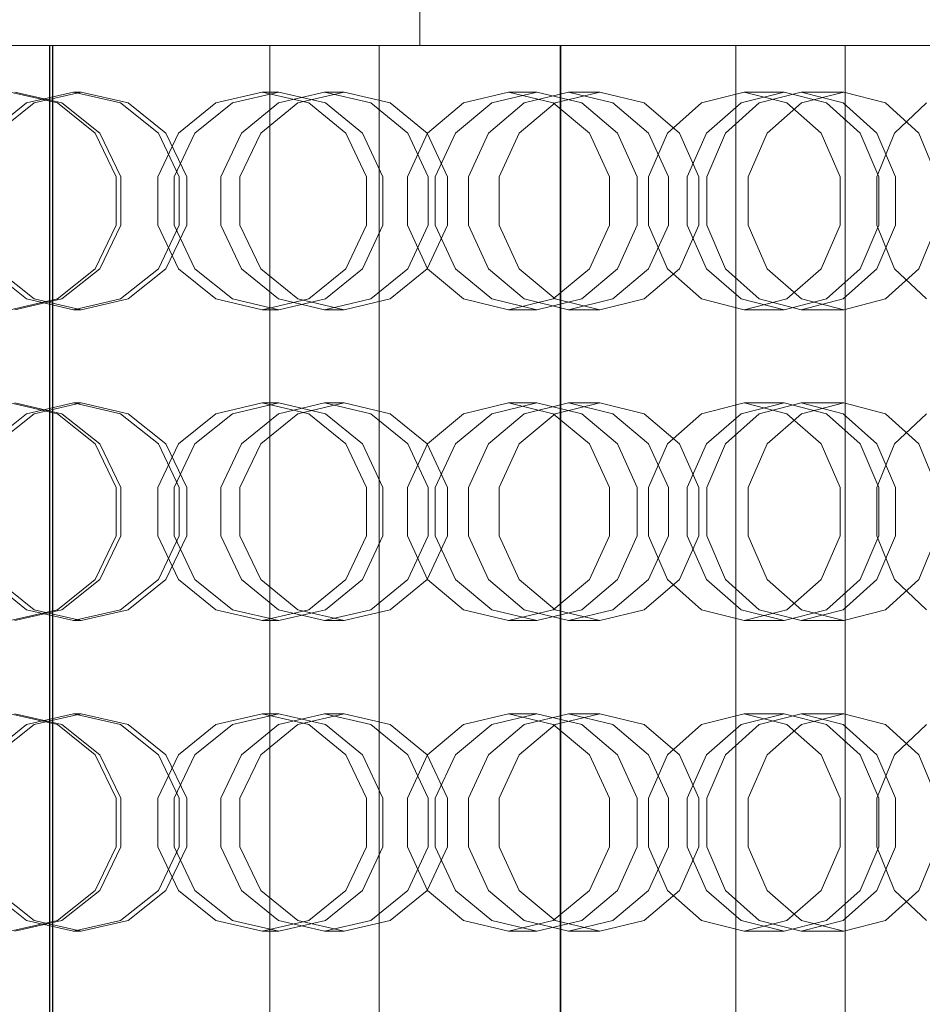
# Model space of a CAD drawing. Header units: millimetres. Extents: x -2233 to 61924, y -68080 to 6847.
# Tile 598 of 656: x 25270 to 25444, y -17985 to -17795. Entities that reach past the tile are written whole.
import ezdxf

# ---------------------------------------------------------------- set-up
doc = ezdxf.new("R2010")
doc.units = ezdxf.units.MM
doc.layers.add('COTAS_P', color=1, linetype='Continuous', lineweight=0)
doc.layers.add('superior_briquetadora', color=7, linetype='Continuous', lineweight=0)
doc.dimstyles.new('R19_100', dxfattribs={"dimtxt": 250, "dimasz": 150, "dimexe": 150, "dimexo": 80, "dimgap": 100, "dimtad": 1, "dimtih": 1, "dimtoh": 1, "dimdsep": 46, "dimcen": 0.09, "dimadec": 0, "dimazin": 0, "dimtfac": 1, "dimtdec": 4, "dimtofl": 0, "dimtmove": 0, "dimatfit": 3, "dimfxl": 1, "dimtolj": 1, "dimtzin": 0, "dimarcsym": 0})

# ---------------------------------------------------------------- blocks, each defined once
blk = doc.blocks.new('DIM_R27_34')
at = {"layer": 'COTAS_P'}
for p, q in [((24250.07, -17080), (24400.07, -17035)), ((26750.07, -17080), (26600.07, -17035)), ((24250.07, -17980), (24250.07, -17080)), ((24250.07, -17080), (26750.07, -17080)), ((24250.07, -17080), (24400.07, -17125)), ((26750.07, -17080), (26600.07, -17125)), ((26750.07, -17980), (26750.07, -17080))]:
    blk.add_line(p, q, dxfattribs=at)
blk.add_text('2500 P', height=250, dxfattribs=at).set_placement((25500.07, -16980))

msp = doc.modelspace()

# ---------------------------------------------------------------- linework, layer by layer
at = {"layer": 'superior_briquetadora'}
for p, q in [((25347.45, -17250), (25347.45, -17800)), ((25236.703, -17800), (25276.655, -17800)), ((25236.798, -17800), (25276.55, -17800)), ((25270.555, -17800), (25250.689, -17800)), ((25254.852, -17800), (25273.758, -17800)), ((25282.723, -17800), (25263.503, -17800)), ((25282.749, -17800), (25263.513, -17800)), ((25282.914, -17800), (25264.374, -17800)), ((25269.314, -17800), (25289.133, -17800)), ((25290.369, -17800), (25270.555, -17800)), ((25273.758, -17800), (25291.754, -17800)), ((25275.981, -17800), (25294.694, -17800)), ((25275.981, -18160), (25275.981, -17800)), ((25276.55, -17800), (25275.981, -17800)), ((25276.655, -17800), (25276.085, -17800)), ((25276.085, -17800), (25294.8, -17800)), ((25276.085, -18160), (25276.085, -17800)), ((25276.55, -17800), (25276.55, -18160)), ((25276.655, -18160), (25276.655, -17800)), ((25301.14, -17800), (25282.723, -17800)), ((25301.181, -17800), (25282.749, -17800)), ((25300.193, -17800), (25282.914, -17800)), ((25289.133, -17800), (25308.851, -17800)), ((25310.079, -17800), (25290.369, -17800)), ((25291.754, -17800), (25308.148, -17800)), ((25294.694, -17800), (25312.312, -17800)), ((25294.8, -17800), (25312.42, -17800)), ((25315.544, -17800), (25300.193, -17800)), ((25318.298, -17800), (25301.14, -17800)), ((25318.353, -17800), (25301.181, -17800)), ((25308.148, -17800), (25322.31, -17800)), ((25308.851, -17800), (25328.418, -17800)), ((25329.635, -17800), (25310.079, -17800)), ((25312.312, -17800), (25328.405, -17800)), ((25312.42, -17800), (25328.512, -17800)), ((25328.38, -17800), (25315.544, -17800)), ((25333.777, -17800), (25318.298, -17800)), ((25333.844, -17800), (25318.353, -17800)), ((25318.548, -18160), (25318.548, -17800)), ((25321.124, -17800), (25318.548, -17800)), ((25318.548, -17800), (25322.814, -17800)), ((25330.151, -17800), (25321.124, -17800)), ((25322.31, -17800), (25333.696, -17800)), ((25322.814, -17800), (25333.274, -17800)), ((25338.206, -17800), (25328.38, -17800)), ((25328.405, -17800), (25342.578, -17800)), ((25328.418, -17800), (25347.785, -17800)), ((25328.512, -17800), (25342.684, -17800)), ((25348.987, -17800), (25329.635, -17800)), ((25344.254, -17800), (25330.151, -17800)), ((25333.274, -17800), (25348.334, -17800)), ((25333.696, -17800), (25341.868, -17800)), ((25347.195, -17800), (25333.777, -17800)), ((25347.273, -17800), (25333.844, -17800)), ((25344.646, -17800), (25338.206, -17800)), ((25339.646, -18160), (25339.646, -17800)), ((25342.223, -17800), (25339.646, -17800)), ((25339.646, -17800), (25343.913, -17800)), ((25341.868, -17800), (25346.512, -17800)), ((25351.249, -17800), (25342.223, -17800)), ((25342.578, -17800), (25354.484, -17800)), ((25342.684, -17800), (25354.588, -17800)), ((25343.913, -17800), (25354.372, -17800)), ((25361.286, -17800), (25344.254, -17800)), ((25347.45, -17800), (25344.646, -17800)), ((25346.512, -17800), (25347.45, -17800)), ((25358.221, -17800), (25347.195, -17800)), ((25358.308, -17800), (25347.273, -17800)), ((25347.785, -17800), (25366.9, -17800)), ((25348.334, -17800), (25365.702, -17800)), ((25368.085, -17800), (25348.987, -17800)), ((25365.352, -17800), (25351.249, -17800)), ((25354.372, -17800), (25369.432, -17800)), ((25354.484, -17800), (25363.83, -17800)), ((25354.588, -17800), (25363.933, -17800)), ((25366.584, -17800), (25358.221, -17800)), ((25366.677, -17800), (25358.308, -17800)), ((25378.654, -17800), (25361.286, -17800)), ((25363.83, -17800), (25370.387, -17800)), ((25363.933, -17800), (25370.489, -17800)), ((25382.384, -17800), (25365.352, -17800)), ((25365.702, -17800), (25382.734, -17800)), ((25372.078, -17800), (25366.584, -17800)), ((25372.176, -17800), (25366.677, -17800)), ((25366.9, -17800), (25385.715, -17800)), ((25386.88, -17800), (25368.085, -17800)), ((25369.432, -17800), (25386.8, -17800)), ((25370.387, -17800), (25373.996, -17800)), ((25370.489, -17800), (25374.097, -17800)), ((25374.567, -17800), (25372.078, -17800)), ((25374.667, -17800), (25372.176, -17800)), ((25373.996, -17800), (25374.567, -17800)), ((25374.097, -17800), (25374.667, -17800)), ((25374.567, -17800), (25374.567, -18160)), ((25374.667, -18160), (25374.667, -17800)), ((25393.714, -17800), (25378.654, -17800)), ((25399.752, -17800), (25382.384, -17800)), ((25382.734, -17800), (25396.837, -17800)), ((25385.715, -17800), (25404.183, -17800)), ((25386.8, -17800), (25403.832, -17800)), ((25405.324, -17800), (25386.88, -17800)), ((25404.173, -17800), (25393.714, -17800)), ((25396.837, -17800), (25405.863, -17800)), ((25414.812, -17800), (25399.752, -17800)), ((25403.832, -17800), (25417.935, -17800)), ((25408.44, -17800), (25404.173, -17800)), ((25404.183, -17800), (25422.254, -17800)), ((25423.37, -17800), (25405.324, -17800)), ((25405.863, -17800), (25408.44, -17800)), ((25408.44, -18160), (25408.44, -17800)), ((25425.272, -17800), (25414.812, -17800)), ((25417.935, -17800), (25426.962, -17800)), ((25422.254, -17800), (25439.884, -17800)), ((25440.97, -17800), (25423.37, -17800)), ((25429.538, -17800), (25425.272, -17800)), ((25426.962, -17800), (25429.538, -17800)), ((25429.538, -18160), (25429.538, -17800)), ((25439.884, -17800), (25457.026, -17800)), ((25458.08, -17800), (25440.97, -17800)), ((25277.532, -17811.08), (25268.431, -17809)), ((25269.314, -17809), (25278.411, -17811.08)), ((25271.571, -17811.08), (25280.652, -17809)), ((25282.123, -17809), (25273.032, -17811.08)), ((25280.652, -17809), (25282.123, -17809)), ((25280.652, -17809), (25289.733, -17811.08)), ((25291.196, -17811.08), (25282.123, -17809)), ((25317.065, -17809), (25308.1, -17811.08)), ((25311.303, -17811.08), (25320.287, -17809)), ((25317.065, -17809), (25320.287, -17809)), ((25326.029, -17811.08), (25317.065, -17809)), ((25320.17, -17811.08), (25329.076, -17809)), ((25320.287, -17809), (25329.233, -17811.08)), ((25332.876, -17809), (25323.947, -17811.08)), ((25329.076, -17809), (25332.876, -17809)), ((25329.076, -17809), (25337.982, -17811.08)), ((25341.761, -17811.08), (25332.876, -17809)), ((25364.552, -17809), (25355.877, -17811.08)), ((25361.35, -17811.08), (25370.058, -17809)), ((25364.552, -17809), (25370.058, -17809)), ((25373.226, -17811.08), (25364.552, -17809)), ((25367.57, -17811.08), (25376.149, -17809)), ((25370.058, -17809), (25378.701, -17811.08)), ((25382.213, -17809), (25373.597, -17811.08)), ((25376.149, -17809), (25382.213, -17809)), ((25376.149, -17809), (25384.727, -17811.08)), ((25390.757, -17811.08), (25382.213, -17809)), ((25410.08, -17809), (25401.843, -17811.08)), ((25409.493, -17811.08), (25417.776, -17809)), ((25410.08, -17809), (25417.776, -17809)), ((25418.317, -17811.08), (25410.08, -17809)), ((25412.959, -17811.08), (25421.064, -17809)), ((25417.776, -17809), (25425.968, -17811.08)), ((25421.064, -17809), (25429.288, -17809)), ((25421.064, -17809), (25429.169, -17811.08)), ((25429.288, -17809), (25421.134, -17811.08)), ((25437.345, -17811.08), (25429.288, -17809)), ((25264.288, -17816.907), (25271.571, -17811.08)), ((25273.032, -17811.08), (25265.731, -17816.906)), ((25284.83, -17816.907), (25277.532, -17811.08)), ((25278.411, -17811.08), (25285.696, -17816.906)), ((25289.733, -17811.08), (25297.015, -17816.907)), ((25298.458, -17816.906), (25291.196, -17811.08)), ((25308.1, -17811.08), (25300.911, -17816.907)), ((25304.072, -17816.906), (25311.303, -17811.08)), ((25313.028, -17816.907), (25320.17, -17811.08)), ((25323.947, -17811.08), (25316.755, -17816.906)), ((25333.218, -17816.907), (25326.029, -17811.08)), ((25329.233, -17811.08), (25336.378, -17816.906)), ((25337.982, -17811.08), (25345.124, -17816.907)), ((25348.852, -17816.906), (25341.761, -17811.08)), ((25355.877, -17811.08), (25348.92, -17816.907)), ((25354.322, -17816.906), (25361.35, -17811.08)), ((25360.69, -17816.907), (25367.57, -17811.08)), ((25373.597, -17811.08), (25366.638, -17816.906)), ((25380.183, -17816.907), (25373.226, -17811.08)), ((25378.701, -17811.08), (25385.584, -17816.906)), ((25384.727, -17811.08), (25391.607, -17816.907)), ((25397.555, -17816.906), (25390.757, -17811.08)), ((25401.843, -17811.08), (25395.238, -17816.907)), ((25402.787, -17816.906), (25409.493, -17811.08)), ((25406.459, -17816.907), (25412.959, -17811.08)), ((25421.134, -17811.08), (25414.527, -17816.906)), ((25424.922, -17816.907), (25418.317, -17811.08)), ((25425.968, -17811.08), (25432.471, -17816.906)), ((25429.169, -17811.08), (25435.668, -17816.907)), ((25443.735, -17816.906), (25437.345, -17811.08)), ((25445.213, -17811.08), (25439.072, -17816.907)), ((25288.88, -17825.327), (25284.83, -17816.907)), ((25285.696, -17816.906), (25289.737, -17825.326)), ((25300.911, -17816.907), (25296.922, -17825.327)), ((25297.015, -17816.907), (25301.057, -17825.327)), ((25302.484, -17825.326), (25298.458, -17816.906)), ((25300.049, -17825.326), (25304.072, -17816.906)), ((25309.064, -17825.327), (25313.028, -17816.907)), ((25316.755, -17816.906), (25312.751, -17825.326)), ((25337.207, -17825.327), (25333.218, -17816.907)), ((25336.378, -17816.906), (25340.334, -17825.326)), ((25348.92, -17816.907), (25345.06, -17825.327)), ((25345.124, -17816.907), (25349.088, -17825.327)), ((25352.775, -17825.326), (25348.852, -17816.906)), ((25350.402, -17825.326), (25354.322, -17816.906)), ((25356.872, -17825.327), (25360.69, -17816.907)), ((25366.638, -17816.906), (25362.756, -17825.326)), ((25384.044, -17825.327), (25380.183, -17816.907)), ((25385.584, -17816.906), (25389.386, -17825.326)), ((25395.238, -17816.907), (25391.572, -17825.327)), ((25391.607, -17816.907), (25395.425, -17825.327)), ((25401.309, -17825.326), (25397.555, -17816.906)), ((25399.04, -17825.326), (25402.787, -17816.906)), ((25402.852, -17825.327), (25406.459, -17816.907)), ((25414.527, -17816.906), (25410.832, -17825.326)), ((25428.588, -17825.327), (25424.922, -17816.907)), ((25432.471, -17816.906), (25436.055, -17825.326)), ((25439.072, -17816.907), (25435.664, -17825.327)), ((25435.668, -17816.907), (25439.275, -17825.327)), ((25447.255, -17825.326), (25443.735, -17816.906)), ((25288.88, -17834.673), (25288.88, -17825.327)), ((25289.737, -17825.326), (25289.737, -17834.674)), ((25296.922, -17825.327), (25296.922, -17834.673)), ((25300.049, -17834.674), (25300.049, -17825.326)), ((25301.057, -17825.327), (25301.057, -17834.673)), ((25302.484, -17834.674), (25302.484, -17825.326)), ((25309.064, -17834.673), (25309.064, -17825.327)), ((25312.751, -17825.326), (25312.751, -17834.674)), ((25337.207, -17834.673), (25337.207, -17825.327)), ((25340.334, -17825.326), (25340.334, -17834.674)), ((25345.06, -17825.327), (25345.06, -17834.673)), ((25349.088, -17825.327), (25349.088, -17834.673)), ((25350.402, -17834.674), (25350.402, -17825.326)), ((25352.775, -17834.674), (25352.775, -17825.326)), ((25356.872, -17834.673), (25356.872, -17825.327)), ((25362.756, -17825.326), (25362.756, -17834.674)), ((25384.044, -17834.673), (25384.044, -17825.327)), ((25389.386, -17825.326), (25389.386, -17834.674)), ((25391.572, -17825.327), (25391.572, -17834.673)), ((25395.425, -17825.327), (25395.425, -17834.673)), ((25399.04, -17834.674), (25399.04, -17825.326)), ((25401.309, -17834.674), (25401.309, -17825.326)), ((25402.852, -17834.673), (25402.852, -17825.327)), ((25410.832, -17825.326), (25410.832, -17834.674)), ((25428.588, -17834.673), (25428.588, -17825.327)), ((25435.664, -17825.327), (25435.664, -17834.673)), ((25436.055, -17825.326), (25436.055, -17834.674)), ((25439.275, -17825.327), (25439.275, -17834.673)), ((25284.83, -17843.093), (25288.88, -17834.673)), ((25289.737, -17834.674), (25285.696, -17843.094)), ((25296.922, -17834.673), (25300.911, -17843.093)), ((25301.057, -17834.673), (25297.015, -17843.093)), ((25298.458, -17843.094), (25302.484, -17834.674)), ((25304.072, -17843.094), (25300.049, -17834.674)), ((25313.028, -17843.093), (25309.064, -17834.673)), ((25312.751, -17834.674), (25316.755, -17843.094)), ((25333.218, -17843.093), (25337.207, -17834.673)), ((25340.334, -17834.674), (25336.378, -17843.094)), ((25345.06, -17834.673), (25348.92, -17843.093)), ((25349.088, -17834.673), (25345.124, -17843.093)), ((25348.852, -17843.094), (25352.775, -17834.674)), ((25354.322, -17843.094), (25350.402, -17834.674)), ((25360.69, -17843.093), (25356.872, -17834.673)), ((25362.756, -17834.674), (25366.638, -17843.094)), ((25380.183, -17843.093), (25384.044, -17834.673)), ((25389.386, -17834.674), (25385.584, -17843.094)), ((25391.572, -17834.673), (25395.238, -17843.093)), ((25395.425, -17834.673), (25391.607, -17843.093)), ((25397.555, -17843.094), (25401.309, -17834.674)), ((25402.787, -17843.094), (25399.04, -17834.674)), ((25406.459, -17843.093), (25402.852, -17834.673)), ((25410.832, -17834.674), (25414.527, -17843.094)), ((25424.922, -17843.093), (25428.588, -17834.673)), ((25436.055, -17834.674), (25432.471, -17843.094)), ((25435.664, -17834.673), (25439.072, -17843.093)), ((25439.275, -17834.673), (25435.668, -17843.093)), ((25443.735, -17843.094), (25447.255, -17834.674)), ((25271.571, -17848.92), (25264.288, -17843.093)), ((25265.731, -17843.094), (25273.032, -17848.92)), ((25277.532, -17848.92), (25284.83, -17843.093)), ((25285.696, -17843.094), (25278.41, -17848.92)), ((25297.015, -17843.093), (25289.733, -17848.92)), ((25291.196, -17848.92), (25298.458, -17843.094)), ((25300.911, -17843.093), (25308.1, -17848.92)), ((25311.303, -17848.92), (25304.072, -17843.094)), ((25320.17, -17848.92), (25313.028, -17843.093)), ((25316.755, -17843.094), (25323.947, -17848.92)), ((25326.029, -17848.92), (25333.218, -17843.093)), ((25336.378, -17843.094), (25329.233, -17848.92)), ((25345.124, -17843.093), (25337.982, -17848.92)), ((25341.761, -17848.92), (25348.852, -17843.094)), ((25348.92, -17843.093), (25355.877, -17848.92)), ((25361.35, -17848.92), (25354.322, -17843.094)), ((25367.57, -17848.92), (25360.69, -17843.093)), ((25366.638, -17843.094), (25373.597, -17848.92)), ((25373.226, -17848.92), (25380.183, -17843.093)), ((25385.584, -17843.094), (25378.701, -17848.92)), ((25391.607, -17843.093), (25384.727, -17848.92)), ((25390.757, -17848.92), (25397.555, -17843.094)), ((25395.238, -17843.093), (25401.843, -17848.92)), ((25409.493, -17848.92), (25402.787, -17843.094)), ((25412.959, -17848.92), (25406.459, -17843.093)), ((25414.527, -17843.094), (25421.134, -17848.92)), ((25418.317, -17848.92), (25424.922, -17843.093)), ((25432.471, -17843.094), (25425.968, -17848.92)), ((25435.668, -17843.093), (25429.169, -17848.92)), ((25437.345, -17848.92), (25443.735, -17843.094)), ((25439.072, -17843.093), (25445.213, -17848.92)), ((25268.431, -17851), (25277.532, -17848.92)), ((25278.41, -17848.92), (25269.314, -17851)), ((25280.652, -17851), (25271.571, -17848.92)), ((25273.032, -17848.92), (25282.123, -17851)), ((25289.733, -17848.92), (25280.652, -17851)), ((25282.123, -17851), (25291.196, -17848.92)), ((25308.1, -17848.92), (25317.065, -17851)), ((25320.287, -17851), (25311.303, -17848.92)), ((25317.065, -17851), (25326.029, -17848.92)), ((25329.076, -17851), (25320.17, -17848.92)), ((25329.233, -17848.92), (25320.287, -17851)), ((25323.947, -17848.92), (25332.876, -17851)), ((25337.982, -17848.92), (25329.076, -17851)), ((25332.876, -17851), (25341.761, -17848.92)), ((25355.877, -17848.92), (25364.552, -17851)), ((25370.058, -17851), (25361.35, -17848.92)), ((25364.552, -17851), (25373.226, -17848.92)), ((25376.149, -17851), (25367.57, -17848.92)), ((25378.701, -17848.92), (25370.058, -17851)), ((25373.597, -17848.92), (25382.213, -17851)), ((25384.727, -17848.92), (25376.149, -17851)), ((25382.213, -17851), (25390.757, -17848.92)), ((25401.843, -17848.92), (25410.08, -17851)), ((25417.776, -17851), (25409.493, -17848.92)), ((25410.08, -17851), (25418.317, -17848.92)), ((25421.064, -17851), (25412.959, -17848.92)), ((25425.968, -17848.92), (25417.776, -17851)), ((25429.169, -17848.92), (25421.064, -17851)), ((25421.134, -17848.92), (25429.288, -17851)), ((25429.288, -17851), (25437.345, -17848.92)), ((25280.652, -17851), (25282.123, -17851)), ((25317.065, -17851), (25320.287, -17851)), ((25329.076, -17851), (25332.876, -17851)), ((25364.552, -17851), (25370.058, -17851)), ((25376.149, -17851), (25382.213, -17851)), ((25410.08, -17851), (25417.776, -17851)), ((25421.064, -17851), (25429.288, -17851)), ((25277.532, -17871.08), (25268.431, -17869)), ((25269.314, -17869), (25278.411, -17871.08)), ((25271.571, -17871.08), (25280.652, -17869)), ((25282.123, -17869), (25273.032, -17871.08)), ((25280.652, -17869), (25282.123, -17869)), ((25280.652, -17869), (25289.733, -17871.08)), ((25291.196, -17871.08), (25282.123, -17869)), ((25317.065, -17869), (25308.1, -17871.08)), ((25311.303, -17871.08), (25320.287, -17869)), ((25317.065, -17869), (25320.287, -17869)), ((25326.029, -17871.08), (25317.065, -17869)), ((25320.17, -17871.08), (25329.076, -17869)), ((25320.287, -17869), (25329.233, -17871.08)), ((25332.876, -17869), (25323.947, -17871.08)), ((25329.076, -17869), (25332.876, -17869)), ((25329.076, -17869), (25337.982, -17871.08)), ((25341.761, -17871.08), (25332.876, -17869)), ((25364.552, -17869), (25355.877, -17871.08)), ((25361.35, -17871.08), (25370.058, -17869)), ((25364.552, -17869), (25370.058, -17869)), ((25373.226, -17871.08), (25364.552, -17869)), ((25367.57, -17871.08), (25376.149, -17869)), ((25370.058, -17869), (25378.701, -17871.08)), ((25382.213, -17869), (25373.597, -17871.08)), ((25376.149, -17869), (25382.213, -17869)), ((25376.149, -17869), (25384.727, -17871.08)), ((25390.757, -17871.08), (25382.213, -17869)), ((25410.08, -17869), (25401.843, -17871.08)), ((25409.493, -17871.08), (25417.776, -17869)), ((25410.08, -17869), (25417.776, -17869)), ((25418.317, -17871.08), (25410.08, -17869)), ((25412.959, -17871.08), (25421.064, -17869)), ((25417.776, -17869), (25425.968, -17871.08)), ((25421.064, -17869), (25429.288, -17869)), ((25421.064, -17869), (25429.169, -17871.08)), ((25429.288, -17869), (25421.134, -17871.08)), ((25437.345, -17871.08), (25429.288, -17869)), ((25264.288, -17876.907), (25271.571, -17871.08)), ((25273.032, -17871.08), (25265.731, -17876.906)), ((25284.83, -17876.907), (25277.532, -17871.08)), ((25278.411, -17871.08), (25285.696, -17876.906)), ((25289.733, -17871.08), (25297.015, -17876.907)), ((25298.458, -17876.906), (25291.196, -17871.08)), ((25308.1, -17871.08), (25300.911, -17876.907)), ((25304.072, -17876.906), (25311.303, -17871.08)), ((25313.028, -17876.907), (25320.17, -17871.08)), ((25323.947, -17871.08), (25316.755, -17876.906)), ((25333.218, -17876.907), (25326.029, -17871.08)), ((25329.233, -17871.08), (25336.378, -17876.906)), ((25337.982, -17871.08), (25345.124, -17876.907)), ((25348.852, -17876.906), (25341.761, -17871.08)), ((25355.877, -17871.08), (25348.92, -17876.907)), ((25354.322, -17876.906), (25361.35, -17871.08)), ((25360.69, -17876.907), (25367.57, -17871.08)), ((25373.597, -17871.08), (25366.638, -17876.906)), ((25380.183, -17876.907), (25373.226, -17871.08)), ((25378.701, -17871.08), (25385.584, -17876.906)), ((25384.727, -17871.08), (25391.607, -17876.907)), ((25397.555, -17876.906), (25390.757, -17871.08)), ((25401.843, -17871.08), (25395.238, -17876.907)), ((25402.787, -17876.906), (25409.493, -17871.08)), ((25406.459, -17876.907), (25412.959, -17871.08)), ((25421.134, -17871.08), (25414.527, -17876.906)), ((25424.922, -17876.907), (25418.317, -17871.08)), ((25425.968, -17871.08), (25432.471, -17876.906)), ((25429.169, -17871.08), (25435.668, -17876.907)), ((25443.735, -17876.906), (25437.345, -17871.08)), ((25445.213, -17871.08), (25439.072, -17876.907)), ((25288.88, -17885.327), (25284.83, -17876.907)), ((25285.696, -17876.906), (25289.737, -17885.326)), ((25300.911, -17876.907), (25296.922, -17885.327)), ((25297.015, -17876.907), (25301.057, -17885.327)), ((25302.484, -17885.326), (25298.458, -17876.906)), ((25300.049, -17885.326), (25304.072, -17876.906)), ((25309.064, -17885.327), (25313.028, -17876.907)), ((25316.755, -17876.906), (25312.751, -17885.326)), ((25337.207, -17885.327), (25333.218, -17876.907)), ((25336.378, -17876.906), (25340.334, -17885.326)), ((25348.92, -17876.907), (25345.06, -17885.327)), ((25345.124, -17876.907), (25349.088, -17885.327)), ((25352.775, -17885.326), (25348.852, -17876.906)), ((25350.402, -17885.326), (25354.322, -17876.906)), ((25356.872, -17885.327), (25360.69, -17876.907)), ((25366.638, -17876.906), (25362.756, -17885.326)), ((25384.044, -17885.327), (25380.183, -17876.907)), ((25385.584, -17876.906), (25389.386, -17885.326)), ((25395.238, -17876.907), (25391.572, -17885.327)), ((25391.607, -17876.907), (25395.425, -17885.327)), ((25401.309, -17885.326), (25397.555, -17876.906)), ((25399.04, -17885.326), (25402.787, -17876.906)), ((25402.852, -17885.327), (25406.459, -17876.907)), ((25414.527, -17876.906), (25410.832, -17885.326)), ((25428.588, -17885.327), (25424.922, -17876.907)), ((25432.471, -17876.906), (25436.055, -17885.326)), ((25439.072, -17876.907), (25435.664, -17885.327)), ((25435.668, -17876.907), (25439.275, -17885.327)), ((25447.255, -17885.326), (25443.735, -17876.906)), ((25288.88, -17894.673), (25288.88, -17885.327)), ((25289.737, -17885.326), (25289.737, -17894.674)), ((25296.922, -17885.327), (25296.922, -17894.673)), ((25300.049, -17894.674), (25300.049, -17885.326)), ((25301.057, -17885.327), (25301.057, -17894.673)), ((25302.484, -17894.674), (25302.484, -17885.326)), ((25309.064, -17894.673), (25309.064, -17885.327)), ((25312.751, -17885.326), (25312.751, -17894.674)), ((25337.207, -17894.673), (25337.207, -17885.327)), ((25340.334, -17885.326), (25340.334, -17894.674)), ((25345.06, -17885.327), (25345.06, -17894.673)), ((25349.088, -17885.327), (25349.088, -17894.673)), ((25350.402, -17894.674), (25350.402, -17885.326)), ((25352.775, -17894.674), (25352.775, -17885.326)), ((25356.872, -17894.673), (25356.872, -17885.327)), ((25362.756, -17885.326), (25362.756, -17894.674)), ((25384.044, -17894.673), (25384.044, -17885.327)), ((25389.386, -17885.326), (25389.386, -17894.674)), ((25391.572, -17885.327), (25391.572, -17894.673)), ((25395.425, -17885.327), (25395.425, -17894.673)), ((25399.04, -17894.674), (25399.04, -17885.326)), ((25401.309, -17894.674), (25401.309, -17885.326)), ((25402.852, -17894.673), (25402.852, -17885.327)), ((25410.832, -17885.326), (25410.832, -17894.674)), ((25428.588, -17894.673), (25428.588, -17885.327)), ((25435.664, -17885.327), (25435.664, -17894.673)), ((25436.055, -17885.326), (25436.055, -17894.674)), ((25439.275, -17885.327), (25439.275, -17894.673)), ((25284.83, -17903.093), (25288.88, -17894.673)), ((25289.737, -17894.674), (25285.696, -17903.094)), ((25296.922, -17894.673), (25300.911, -17903.093)), ((25301.057, -17894.673), (25297.015, -17903.093)), ((25298.458, -17903.094), (25302.484, -17894.674)), ((25304.072, -17903.094), (25300.049, -17894.674)), ((25313.028, -17903.093), (25309.064, -17894.673)), ((25312.751, -17894.674), (25316.755, -17903.094)), ((25333.218, -17903.093), (25337.207, -17894.673)), ((25340.334, -17894.674), (25336.378, -17903.094)), ((25345.06, -17894.673), (25348.92, -17903.093)), ((25349.088, -17894.673), (25345.124, -17903.093)), ((25348.852, -17903.094), (25352.775, -17894.674)), ((25354.322, -17903.094), (25350.402, -17894.674)), ((25360.69, -17903.093), (25356.872, -17894.673)), ((25362.756, -17894.674), (25366.638, -17903.094)), ((25380.183, -17903.093), (25384.044, -17894.673)), ((25389.386, -17894.674), (25385.584, -17903.094)), ((25391.572, -17894.673), (25395.238, -17903.093)), ((25395.425, -17894.673), (25391.607, -17903.093)), ((25397.555, -17903.094), (25401.309, -17894.674)), ((25402.787, -17903.094), (25399.04, -17894.674)), ((25406.459, -17903.093), (25402.852, -17894.673)), ((25410.832, -17894.674), (25414.527, -17903.094)), ((25424.922, -17903.093), (25428.588, -17894.673)), ((25436.055, -17894.674), (25432.471, -17903.094)), ((25435.664, -17894.673), (25439.072, -17903.093)), ((25439.275, -17894.673), (25435.668, -17903.093)), ((25443.735, -17903.094), (25447.255, -17894.674)), ((25271.571, -17908.92), (25264.288, -17903.093)), ((25265.731, -17903.094), (25273.032, -17908.92)), ((25277.532, -17908.92), (25284.83, -17903.093)), ((25285.696, -17903.094), (25278.41, -17908.92)), ((25297.015, -17903.093), (25289.733, -17908.92)), ((25291.196, -17908.92), (25298.458, -17903.094)), ((25300.911, -17903.093), (25308.1, -17908.92)), ((25311.303, -17908.92), (25304.072, -17903.094)), ((25320.17, -17908.92), (25313.028, -17903.093)), ((25316.755, -17903.094), (25323.947, -17908.92)), ((25326.029, -17908.92), (25333.218, -17903.093)), ((25336.378, -17903.094), (25329.233, -17908.92)), ((25345.124, -17903.093), (25337.982, -17908.92)), ((25341.761, -17908.92), (25348.852, -17903.094)), ((25348.92, -17903.093), (25355.877, -17908.92)), ((25361.35, -17908.92), (25354.322, -17903.094)), ((25367.57, -17908.92), (25360.69, -17903.093)), ((25366.638, -17903.094), (25373.597, -17908.92)), ((25373.226, -17908.92), (25380.183, -17903.093)), ((25385.584, -17903.094), (25378.701, -17908.92)), ((25391.607, -17903.093), (25384.727, -17908.92)), ((25390.757, -17908.92), (25397.555, -17903.094)), ((25395.238, -17903.093), (25401.843, -17908.92)), ((25409.493, -17908.92), (25402.787, -17903.094)), ((25412.959, -17908.92), (25406.459, -17903.093)), ((25414.527, -17903.094), (25421.134, -17908.92)), ((25418.317, -17908.92), (25424.922, -17903.093)), ((25432.471, -17903.094), (25425.968, -17908.92)), ((25435.668, -17903.093), (25429.169, -17908.92)), ((25437.345, -17908.92), (25443.735, -17903.094)), ((25439.072, -17903.093), (25445.213, -17908.92)), ((25268.431, -17911), (25277.532, -17908.92)), ((25278.41, -17908.92), (25269.314, -17911)), ((25280.652, -17911), (25271.571, -17908.92)), ((25273.032, -17908.92), (25282.123, -17911)), ((25289.733, -17908.92), (25280.652, -17911)), ((25282.123, -17911), (25291.196, -17908.92)), ((25308.1, -17908.92), (25317.065, -17911)), ((25320.287, -17911), (25311.303, -17908.92)), ((25317.065, -17911), (25326.029, -17908.92)), ((25329.076, -17911), (25320.17, -17908.92)), ((25329.233, -17908.92), (25320.287, -17911)), ((25323.947, -17908.92), (25332.876, -17911)), ((25337.982, -17908.92), (25329.076, -17911)), ((25332.876, -17911), (25341.761, -17908.92)), ((25355.877, -17908.92), (25364.552, -17911)), ((25370.058, -17911), (25361.35, -17908.92)), ((25364.552, -17911), (25373.226, -17908.92)), ((25376.149, -17911), (25367.57, -17908.92)), ((25378.701, -17908.92), (25370.058, -17911)), ((25373.597, -17908.92), (25382.213, -17911)), ((25384.727, -17908.92), (25376.149, -17911)), ((25382.213, -17911), (25390.757, -17908.92)), ((25401.843, -17908.92), (25410.08, -17911)), ((25417.776, -17911), (25409.493, -17908.92)), ((25410.08, -17911), (25418.317, -17908.92)), ((25421.064, -17911), (25412.959, -17908.92)), ((25425.968, -17908.92), (25417.776, -17911)), ((25429.169, -17908.92), (25421.064, -17911)), ((25421.134, -17908.92), (25429.288, -17911)), ((25429.288, -17911), (25437.345, -17908.92)), ((25280.652, -17911), (25282.123, -17911)), ((25317.065, -17911), (25320.287, -17911)), ((25329.076, -17911), (25332.876, -17911)), ((25364.552, -17911), (25370.058, -17911)), ((25376.149, -17911), (25382.213, -17911)), ((25410.08, -17911), (25417.776, -17911)), ((25421.064, -17911), (25429.288, -17911)), ((25277.532, -17931.08), (25268.431, -17929)), ((25269.314, -17929), (25278.411, -17931.08)), ((25271.571, -17931.08), (25280.652, -17929)), ((25282.123, -17929), (25273.032, -17931.08)), ((25280.652, -17929), (25282.123, -17929)), ((25280.652, -17929), (25289.733, -17931.08)), ((25291.196, -17931.08), (25282.123, -17929)), ((25317.065, -17929), (25308.1, -17931.08)), ((25311.303, -17931.08), (25320.287, -17929)), ((25317.065, -17929), (25320.287, -17929)), ((25326.029, -17931.08), (25317.065, -17929)), ((25320.17, -17931.08), (25329.076, -17929)), ((25320.287, -17929), (25329.233, -17931.08)), ((25332.876, -17929), (25323.947, -17931.08)), ((25329.076, -17929), (25332.876, -17929)), ((25329.076, -17929), (25337.982, -17931.08)), ((25341.761, -17931.08), (25332.876, -17929)), ((25364.552, -17929), (25355.877, -17931.08)), ((25361.35, -17931.08), (25370.058, -17929)), ((25364.552, -17929), (25370.058, -17929)), ((25373.226, -17931.08), (25364.552, -17929)), ((25367.57, -17931.08), (25376.149, -17929)), ((25370.058, -17929), (25378.701, -17931.08)), ((25382.213, -17929), (25373.597, -17931.08)), ((25376.149, -17929), (25382.213, -17929)), ((25376.149, -17929), (25384.727, -17931.08)), ((25390.757, -17931.08), (25382.213, -17929)), ((25410.08, -17929), (25401.843, -17931.08)), ((25409.493, -17931.08), (25417.776, -17929)), ((25410.08, -17929), (25417.776, -17929)), ((25418.317, -17931.08), (25410.08, -17929)), ((25412.959, -17931.08), (25421.064, -17929)), ((25417.776, -17929), (25425.968, -17931.08)), ((25421.064, -17929), (25429.288, -17929)), ((25421.064, -17929), (25429.169, -17931.08)), ((25429.288, -17929), (25421.134, -17931.08)), ((25437.345, -17931.08), (25429.288, -17929)), ((25264.288, -17936.907), (25271.571, -17931.08)), ((25273.032, -17931.08), (25265.731, -17936.906)), ((25284.83, -17936.907), (25277.532, -17931.08)), ((25278.411, -17931.08), (25285.696, -17936.906)), ((25289.733, -17931.08), (25297.015, -17936.907)), ((25298.458, -17936.906), (25291.196, -17931.08)), ((25308.1, -17931.08), (25300.911, -17936.907)), ((25304.072, -17936.906), (25311.303, -17931.08)), ((25313.028, -17936.907), (25320.17, -17931.08)), ((25323.947, -17931.08), (25316.755, -17936.906)), ((25333.218, -17936.907), (25326.029, -17931.08)), ((25329.233, -17931.08), (25336.378, -17936.906)), ((25337.982, -17931.08), (25345.124, -17936.907)), ((25348.852, -17936.906), (25341.761, -17931.08)), ((25355.877, -17931.08), (25348.92, -17936.907)), ((25354.322, -17936.906), (25361.35, -17931.08)), ((25360.69, -17936.907), (25367.57, -17931.08)), ((25373.597, -17931.08), (25366.638, -17936.906)), ((25380.183, -17936.907), (25373.226, -17931.08)), ((25378.701, -17931.08), (25385.584, -17936.906)), ((25384.727, -17931.08), (25391.607, -17936.907)), ((25397.555, -17936.906), (25390.757, -17931.08)), ((25401.843, -17931.08), (25395.238, -17936.907)), ((25402.787, -17936.906), (25409.493, -17931.08)), ((25406.459, -17936.907), (25412.959, -17931.08)), ((25421.134, -17931.08), (25414.527, -17936.906)), ((25424.922, -17936.907), (25418.317, -17931.08)), ((25425.968, -17931.08), (25432.471, -17936.906)), ((25429.169, -17931.08), (25435.668, -17936.907)), ((25443.735, -17936.906), (25437.345, -17931.08)), ((25445.213, -17931.08), (25439.072, -17936.907)), ((25288.88, -17945.327), (25284.83, -17936.907)), ((25285.696, -17936.906), (25289.737, -17945.326)), ((25300.911, -17936.907), (25296.922, -17945.327)), ((25297.015, -17936.907), (25301.057, -17945.327)), ((25302.484, -17945.326), (25298.458, -17936.906)), ((25300.049, -17945.326), (25304.072, -17936.906)), ((25309.064, -17945.327), (25313.028, -17936.907)), ((25316.755, -17936.906), (25312.751, -17945.326)), ((25337.207, -17945.327), (25333.218, -17936.907)), ((25336.378, -17936.906), (25340.334, -17945.326)), ((25348.92, -17936.907), (25345.06, -17945.327)), ((25345.124, -17936.907), (25349.088, -17945.327)), ((25352.775, -17945.326), (25348.852, -17936.906)), ((25350.402, -17945.326), (25354.322, -17936.906)), ((25356.872, -17945.327), (25360.69, -17936.907)), ((25366.638, -17936.906), (25362.756, -17945.326)), ((25384.044, -17945.327), (25380.183, -17936.907)), ((25385.584, -17936.906), (25389.386, -17945.326)), ((25395.238, -17936.907), (25391.572, -17945.327)), ((25391.607, -17936.907), (25395.425, -17945.327)), ((25401.309, -17945.326), (25397.555, -17936.906)), ((25399.04, -17945.326), (25402.787, -17936.906)), ((25402.852, -17945.327), (25406.459, -17936.907)), ((25414.527, -17936.906), (25410.832, -17945.326)), ((25428.588, -17945.327), (25424.922, -17936.907)), ((25432.471, -17936.906), (25436.055, -17945.326)), ((25439.072, -17936.907), (25435.664, -17945.327)), ((25435.668, -17936.907), (25439.275, -17945.327)), ((25447.255, -17945.326), (25443.735, -17936.906)), ((25288.88, -17954.673), (25288.88, -17945.327)), ((25289.737, -17945.326), (25289.737, -17954.674)), ((25296.922, -17945.327), (25296.922, -17954.673)), ((25300.049, -17954.674), (25300.049, -17945.326)), ((25301.057, -17945.327), (25301.057, -17954.673)), ((25302.484, -17954.674), (25302.484, -17945.326)), ((25309.064, -17954.673), (25309.064, -17945.327)), ((25312.751, -17945.326), (25312.751, -17954.674)), ((25337.207, -17954.673), (25337.207, -17945.327)), ((25340.334, -17945.326), (25340.334, -17954.674)), ((25345.06, -17945.327), (25345.06, -17954.673)), ((25349.088, -17945.327), (25349.088, -17954.673)), ((25350.402, -17954.674), (25350.402, -17945.326)), ((25352.775, -17954.674), (25352.775, -17945.326)), ((25356.872, -17954.673), (25356.872, -17945.327)), ((25362.756, -17945.326), (25362.756, -17954.674)), ((25384.044, -17954.673), (25384.044, -17945.327)), ((25389.386, -17945.326), (25389.386, -17954.674)), ((25391.572, -17945.327), (25391.572, -17954.673)), ((25395.425, -17945.327), (25395.425, -17954.673)), ((25399.04, -17954.674), (25399.04, -17945.326)), ((25401.309, -17954.674), (25401.309, -17945.326)), ((25402.852, -17954.673), (25402.852, -17945.327)), ((25410.832, -17945.326), (25410.832, -17954.674)), ((25428.588, -17954.673), (25428.588, -17945.327)), ((25435.664, -17945.327), (25435.664, -17954.673)), ((25436.055, -17945.326), (25436.055, -17954.674)), ((25439.275, -17945.327), (25439.275, -17954.673)), ((25284.83, -17963.093), (25288.88, -17954.673)), ((25289.737, -17954.674), (25285.696, -17963.094)), ((25296.922, -17954.673), (25300.911, -17963.093)), ((25301.057, -17954.673), (25297.015, -17963.093)), ((25298.458, -17963.094), (25302.484, -17954.674)), ((25304.072, -17963.094), (25300.049, -17954.674)), ((25313.028, -17963.093), (25309.064, -17954.673)), ((25312.751, -17954.674), (25316.755, -17963.094)), ((25333.218, -17963.093), (25337.207, -17954.673)), ((25340.334, -17954.674), (25336.378, -17963.094)), ((25345.06, -17954.673), (25348.92, -17963.093)), ((25349.088, -17954.673), (25345.124, -17963.093)), ((25348.852, -17963.094), (25352.775, -17954.674)), ((25354.322, -17963.094), (25350.402, -17954.674)), ((25360.69, -17963.093), (25356.872, -17954.673)), ((25362.756, -17954.674), (25366.638, -17963.094)), ((25380.183, -17963.093), (25384.044, -17954.673)), ((25389.386, -17954.674), (25385.584, -17963.094)), ((25391.572, -17954.673), (25395.238, -17963.093)), ((25395.425, -17954.673), (25391.607, -17963.093)), ((25397.555, -17963.094), (25401.309, -17954.674)), ((25402.787, -17963.094), (25399.04, -17954.674)), ((25406.459, -17963.093), (25402.852, -17954.673)), ((25410.832, -17954.674), (25414.527, -17963.094)), ((25424.922, -17963.093), (25428.588, -17954.673)), ((25436.055, -17954.674), (25432.471, -17963.094)), ((25435.664, -17954.673), (25439.072, -17963.093)), ((25439.275, -17954.673), (25435.668, -17963.093)), ((25443.735, -17963.094), (25447.255, -17954.674)), ((25271.571, -17968.92), (25264.288, -17963.093)), ((25265.731, -17963.094), (25273.032, -17968.92)), ((25277.532, -17968.92), (25284.83, -17963.093)), ((25285.696, -17963.094), (25278.41, -17968.92)), ((25297.015, -17963.093), (25289.733, -17968.92)), ((25291.196, -17968.92), (25298.458, -17963.094)), ((25300.911, -17963.093), (25308.1, -17968.92)), ((25311.303, -17968.92), (25304.072, -17963.094)), ((25320.17, -17968.92), (25313.028, -17963.093)), ((25316.755, -17963.094), (25323.947, -17968.92)), ((25326.029, -17968.92), (25333.218, -17963.093)), ((25336.378, -17963.094), (25329.233, -17968.92)), ((25345.124, -17963.093), (25337.982, -17968.92)), ((25341.761, -17968.92), (25348.852, -17963.094)), ((25348.92, -17963.093), (25355.877, -17968.92)), ((25361.35, -17968.92), (25354.322, -17963.094)), ((25367.57, -17968.92), (25360.69, -17963.093)), ((25366.638, -17963.094), (25373.597, -17968.92)), ((25373.226, -17968.92), (25380.183, -17963.093)), ((25385.584, -17963.094), (25378.701, -17968.92)), ((25391.607, -17963.093), (25384.727, -17968.92)), ((25390.757, -17968.92), (25397.555, -17963.094)), ((25395.238, -17963.093), (25401.843, -17968.92)), ((25409.493, -17968.92), (25402.787, -17963.094)), ((25412.959, -17968.92), (25406.459, -17963.093)), ((25414.527, -17963.094), (25421.134, -17968.92)), ((25418.317, -17968.92), (25424.922, -17963.093)), ((25432.471, -17963.094), (25425.968, -17968.92)), ((25435.668, -17963.093), (25429.169, -17968.92)), ((25437.345, -17968.92), (25443.735, -17963.094)), ((25439.072, -17963.093), (25445.213, -17968.92)), ((25268.431, -17971), (25277.532, -17968.92)), ((25278.41, -17968.92), (25269.314, -17971)), ((25280.652, -17971), (25271.571, -17968.92)), ((25273.032, -17968.92), (25282.123, -17971)), ((25289.733, -17968.92), (25280.652, -17971)), ((25282.123, -17971), (25291.196, -17968.92)), ((25308.1, -17968.92), (25317.065, -17971)), ((25320.287, -17971), (25311.303, -17968.92)), ((25317.065, -17971), (25326.029, -17968.92)), ((25329.076, -17971), (25320.17, -17968.92)), ((25329.233, -17968.92), (25320.287, -17971)), ((25323.947, -17968.92), (25332.876, -17971)), ((25337.982, -17968.92), (25329.076, -17971)), ((25332.876, -17971), (25341.761, -17968.92)), ((25355.877, -17968.92), (25364.552, -17971)), ((25370.058, -17971), (25361.35, -17968.92)), ((25364.552, -17971), (25373.226, -17968.92)), ((25376.149, -17971), (25367.57, -17968.92)), ((25378.701, -17968.92), (25370.058, -17971)), ((25373.597, -17968.92), (25382.213, -17971)), ((25384.727, -17968.92), (25376.149, -17971)), ((25382.213, -17971), (25390.757, -17968.92)), ((25401.843, -17968.92), (25410.08, -17971)), ((25417.776, -17971), (25409.493, -17968.92)), ((25410.08, -17971), (25418.317, -17968.92)), ((25421.064, -17971), (25412.959, -17968.92)), ((25425.968, -17968.92), (25417.776, -17971)), ((25429.169, -17968.92), (25421.064, -17971)), ((25421.134, -17968.92), (25429.288, -17971)), ((25429.288, -17971), (25437.345, -17968.92)), ((25280.652, -17971), (25282.123, -17971)), ((25317.065, -17971), (25320.287, -17971)), ((25329.076, -17971), (25332.876, -17971)), ((25364.552, -17971), (25370.058, -17971)), ((25376.149, -17971), (25382.213, -17971)), ((25410.08, -17971), (25417.776, -17971)), ((25421.064, -17971), (25429.288, -17971))]:
    msp.add_line(p, q, dxfattribs=at)

# ---------------------------------------------------------------- dimensions: what is measured, and where the dimension line sits
at = {"layer": 'COTAS_P'}
dim = msp.add_aligned_dim(p1=(24250.067, -17980), p2=(26750.067, -17980), distance=900, text='<> P', dimstyle='R19_100', dxfattribs=at)
dim.commit()
dim.dimension.update_dxf_attribs({"geometry": 'DIM_R27_34', "text_midpoint": (25500.067, -17080)})

doc.saveas('drawing.dxf')
